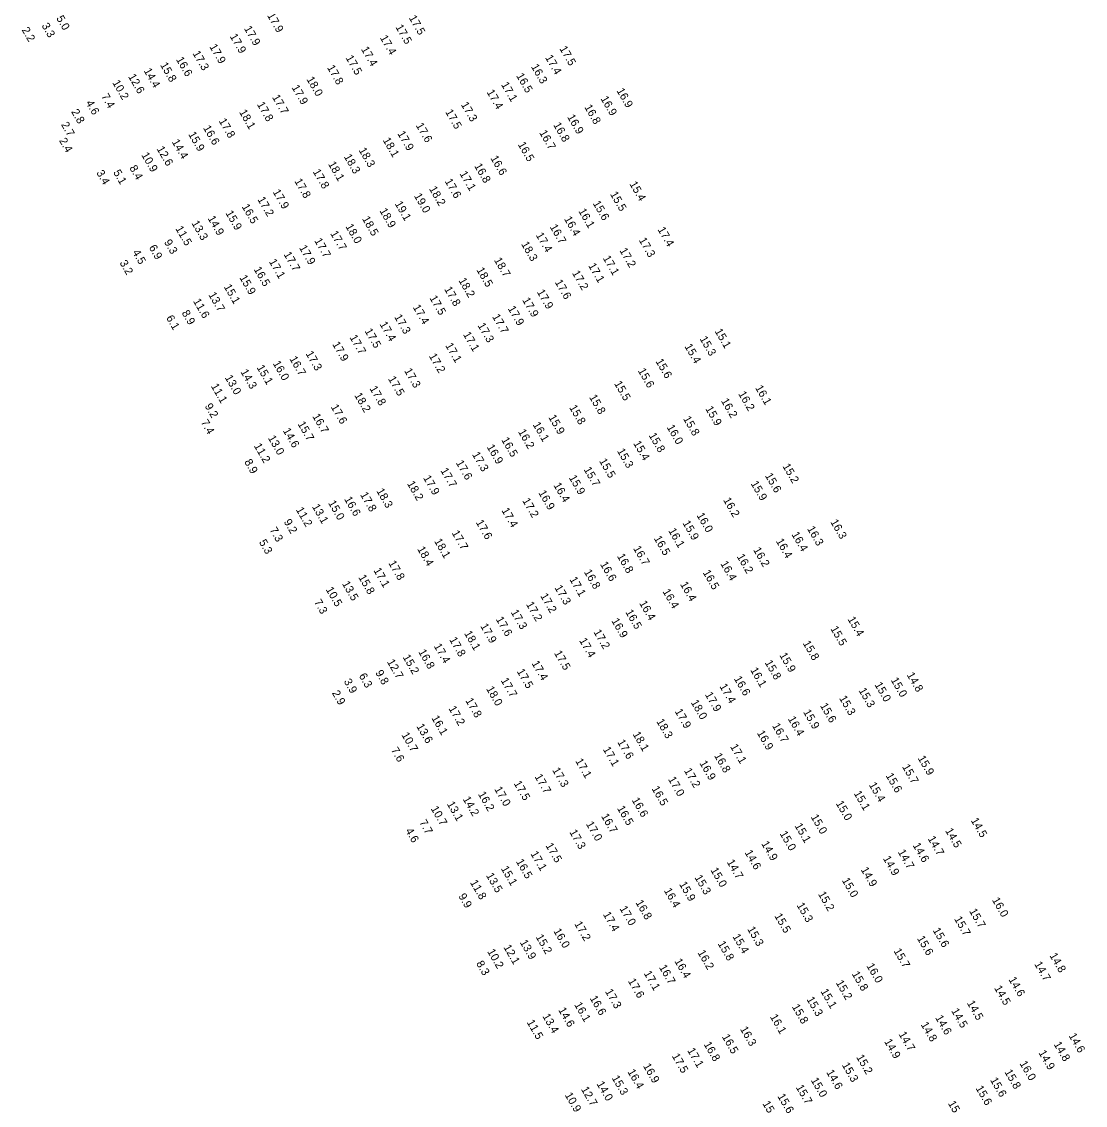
# Model space of a CAD drawing. Extents: x 1023796 to 1112670, y 656573 to 837340.
# Drawn here: x 1033108 to 1033772, y 786685 to 787362 of the extents above; entities that cross this region are included whole.
import ezdxf

# ---------------------------------------------------------------- set-up
doc = ezdxf.new("R2010")
doc.units = 0
doc.layers.add('V-TOPO-SOUN', color=7, linetype='Continuous')

msp = doc.modelspace()

# ---------------------------------------------------------------- texts
at = {"layer": 'V-TOPO-SOUN'}
for s, p in [('5.0', (1033129.4, 787364.09)), ('17.9 ', (1033261.06, 787365.85)), ('17.5 ', (1033349.55, 787364.32)), ('2.2', (1033107.79, 787356.83)), ('3.3', (1033120.22, 787359.49)), ('17.9 ', (1033246.63, 787357.66)), ('17.5 ', (1033341.21, 787358.56)), ('17.9 ', (1033237.75, 787352.79)), ('17.4 ', (1033331.51, 787351.88)), ('17.9 ', (1033225.02, 787346.34)), ('17.4 ', (1033319.74, 787344.75)), ('17.5 ', (1033443.6, 787345.11)), ('16.6 ', (1033204.16, 787338.36)), ('17.3 ', (1033214.51, 787342.13)), ('17.5 ', (1033310.1, 787339.35)), ('17.4 ', (1033434.66, 787339.53)), ('14.4 ', (1033184.01, 787331.28)), ('15.8 ', (1033194.26, 787334.89)), ('17.8 ', (1033298.5, 787333.25)), ('16.3 ', (1033425.85, 787333.86)), ('10.2 ', (1033164.41, 787323.83)), ('12.6 ', (1033174.28, 787327.67)), ('18.0 ', (1033285.63, 787325.99)), ('16.5 ', (1033416.59, 787328.16)), ('7.4', (1033157.54, 787315.34)), ('17.9 ', (1033276.39, 787320.81)), ('17.4 ', (1033398.17, 787317.92)), ('17.1 ', (1033407.17, 787322.61)), ('16.9 ', (1033479.25, 787318.83)), ('4.6', (1033147.83, 787311.19)), ('17.8 ', (1033254.71, 787310.27)), ('17.7 ', (1033264.19, 787314.72)), ('17.3 ', (1033382.06, 787310.14)), ('16.9 ', (1033469.28, 787313.85)), ('2.8', (1033138.72, 787305.65)), ('18.1 ', (1033243.58, 787305.43)), ('17.5 ', (1033372.28, 787305.55)), ('16.8 ', (1033459.17, 787308.54)), ('2.7', (1033132.4, 787297.64)), ('17.8 ', (1033230.87, 787299.92)), ('17.6 ', (1033353.93, 787297.11)), ('16.8 ', (1033439.75, 787297.44)), ('16.9 ', (1033448.46, 787302.39)), ('15.9 ', (1033211.82, 787291.6)), ('16.6 ', (1033221.09, 787295.56)), ('17.9 ', (1033342.43, 787292.01)), ('16.7 ', (1033430.99, 787292.58)), ('2.4', (1033131.18, 787287.67)), ('12.6 ', (1033192.08, 787282.49)), ('14.4 ', (1033201.55, 787286.85)), ('18.1 ', (1033333.28, 787287.94)), ('16.5 ', (1033417.61, 787285.23)), ('10.9 ', (1033182.52, 787278.67)), ('18.3 ', (1033308.99, 787277.6)), ('18.3 ', (1033318.25, 787281.65)), ('16.6 ', (1033400.52, 787276.67)), ('8.4', (1033175.05, 787270.57)), ('18.1 ', (1033299.14, 787273.01)), ('16.8 ', (1033390.4, 787271.81)), ('3.4', (1033154.42, 787267.55)), ('5.1', (1033164.96, 787267.76)), ('17.8 ', (1033278.09, 787262.33)), ('17.8 ', (1033289.58, 787268.22)), ('17.6 ', (1033371.99, 787262.25)), ('17.1 ', (1033381.24, 787266.94)), ('17.9 ', (1033264.55, 787255.58)), ('18.2 ', (1033362.21, 787257.5)), ('15.4 ', (1033487.33, 787260.55)), ('17.2 ', (1033255.02, 787250.91)), ('19.0 ', (1033352.78, 787253.11)), ('15.6 ', (1033464.43, 787248.43)), ('15.5 ', (1033475.23, 787254.2)), ('15.9 ', (1033235.08, 787242.36)), ('16.5 ', (1033245.21, 787246.4)), ('18.9 ', (1033331.23, 787243.81)), ('19.1 ', (1033340.75, 787248.21)), ('16.1 ', (1033455.43, 787243.62)), ('13.3 ', (1033213.87, 787236.06)), ('14.9 ', (1033223.94, 787239.08)), ('18.5 ', (1033320.37, 787238.77)), ('16.4 ', (1033446.48, 787238.72)), ('11.5 ', (1033203.78, 787232.68)), ('17.7 ', (1033300.48, 787229.63)), ('18.0 ', (1033309.99, 787233.99)), ('17.4 ', (1033428.85, 787228.59)), ('16.7 ', (1033437.57, 787233.74)), ('17.4 ', (1033504.91, 787232.08)), ('9.3', (1033196.72, 787224.19)), ('17.7 ', (1033290.53, 787225.11)), ('18.3 ', (1033419.71, 787222.96)), ('17.3 ', (1033493.17, 787225.45)), ('4.5', (1033176.9, 787217.85)), ('6.9', (1033187.22, 787220.83)), ('17.7 ', (1033271.38, 787216.61)), ('17.9 ', (1033281.03, 787220.73)), ('17.2 ', (1033481.09, 787218.99)), ('3.2', (1033168.94, 787211.27)), ('17.1 ', (1033262.18, 787212.05)), ('18.7 ', (1033402.76, 787212.98)), ('17.1 ', (1033461.58, 787209.52)), ('17.1 ', (1033470.73, 787214.2)), ('15.9 ', (1033243.76, 787202.05)), ('16.5 ', (1033252.7, 787207.23)), ('18.5 ', (1033391.78, 787206.83)), ('17.2 ', (1033451.47, 787204.9)), ('15.1 ', (1033234.01, 787196.3)), ('17.8 ', (1033371.64, 787194.84)), ('18.2 ', (1033380.57, 787200.26)), ('17.6 ', (1033440.72, 787199.18)), ('11.6 ', (1033214.85, 787187.33)), ('13.7 ', (1033224.39, 787191.35)), ('17.5 ', (1033362.45, 787189.3)), ('17.9 ', (1033420.39, 787188.01)), ('17.9 ', (1033429.52, 787193.05)), ('17.4 ', (1033352.04, 787183.56)), ('17.9 ', (1033411.34, 787182.73)), ('6.1', (1033198, 787176.88)), ('8.9', (1033207.73, 787179.99)), ('17.3 ', (1033340.44, 787177.48)), ('17.7 ', (1033401.58, 787177.66)), ('17.5 ', (1033321.96, 787168.69)), ('17.4 ', (1033331.32, 787172.94)), ('17.3 ', (1033392.49, 787172.15)), ('15.1 ', (1033540.55, 787168.56)), ('17.9 ', (1033301.73, 787160.41)), ('17.7 ', (1033312.55, 787164.69)), ('17.1 ', (1033383.41, 787166.56)), ('15.3 ', (1033531.18, 787163.81)), ('17.3 ', (1033285.11, 787154.56)), ('17.1 ', (1033372.34, 787159.62)), ('15.4 ', (1033521.71, 787159.05)), ('16.0 ', (1033264.6, 787148.42)), ('16.7 ', (1033274.99, 787151.33)), ('17.2 ', (1033362.07, 787153.07)), ('15.6 ', (1033503.62, 787149.76)), ('14.3 ', (1033244.44, 787143.18)), ('15.1 ', (1033254.56, 787145.88)), ('17.3 ', (1033346.66, 787143.82)), ('15.6 ', (1033492.59, 787143.85)), ('11.1 ', (1033225.98, 787134.24)), ('13.0 ', (1033234.66, 787139.57)), ('17.5 ', (1033336.59, 787138.82)), ('15.5 ', (1033477.76, 787135.84)), ('16.1 ', (1033565.82, 787133.18)), ('18.2 ', (1033315.51, 787128.52)), ('17.8 ', (1033325.04, 787132.74)), ('15.8 ', (1033462.15, 787127.35)), ('16.2 ', (1033555.27, 787129.42)), ('9.2', (1033222.12, 787121.8)), ('17.6 ', (1033300.82, 787121.24)), ('15.8 ', (1033449.7, 787120.9)), ('15.9 ', (1033534.71, 787120.14)), ('16.2 ', (1033544.5, 787125.03)), ('16.7 ', (1033289.29, 787115.41)), ('15.9 ', (1033436.7, 787114.76)), ('15.8 ', (1033520.83, 787113.89)), ('7.4', (1033219.69, 787111.68)), ('14.6 ', (1033270.89, 787106.46)), ('15.7 ', (1033280.12, 787110.61)), ('16.1 ', (1033426.94, 787110.22)), ('16.0 ', (1033510.62, 787108.53)), ('13.0 ', (1033261.56, 787101.87)), ('16.5 ', (1033407.32, 787100.68)), ('16.2 ', (1033417.77, 787105.74)), ('15.8 ', (1033499.33, 787103.49)), ('11.2 ', (1033252.82, 787096.92)), ('16.9 ', (1033398.22, 787096.22)), ('15.3 ', (1033479.59, 787093.72)), ('15.4 ', (1033489.69, 787098.49)), ('8.9', (1033246.81, 787086.94)), ('17.6 ', (1033378.93, 787086.35)), ('17.3 ', (1033389.06, 787091.55)), ('15.5 ', (1033468.39, 787087.48)), ('17.7 ', (1033369.31, 787081.51)), ('15.7 ', (1033458.76, 787082.17)), ('15.2 ', (1033582.9, 787084.24)), ('18.2 ', (1033348.43, 787073.37)), ('17.9 ', (1033358.5, 787076.9)), ('16.4 ', (1033439.87, 787072.35)), ('15.9 ', (1033449.47, 787077.08)), ('15.9 ', (1033563.05, 787073.38)), ('15.6 ', (1033571.94, 787078.33)), ('17.8 ', (1033319.16, 787066.45)), ('18.3 ', (1033329.29, 787068.78)), ('16.9 ', (1033430.46, 787067.57)), ('13.1 ', (1033289.09, 787058.98)), ('15.0 ', (1033299.17, 787061.25)), ('16.6 ', (1033309.19, 787063.66)), ('17.2 ', (1033420.41, 787062.71)), ('16.2 ', (1033545.86, 787063.05)), ('11.2 ', (1033279.02, 787057.06)), ('17.4 ', (1033407.42, 787056.62)), ('16.0 ', (1033529.25, 787053.54)), ('9.2', (1033271.48, 787049.5)), ('17.6 ', (1033391.39, 787049.14)), ('15.9 ', (1033520.47, 787048.69)), ('16.3 ', (1033598.26, 787045.17)), ('16.3 ', (1033612.78, 787049.41)), ('7.3', (1033262.62, 787044.44)), ('17.7 ', (1033376.35, 787042.54)), ('16.5 ', (1033502.54, 787039.16)), ('16.1 ', (1033511.6, 787043.93)), ('16.4 ', (1033588.52, 787041.61)), ('5.3', (1033255.98, 787036.78)), ('18.4 ', (1033354.8, 787032.49)), ('18.1 ', (1033365.37, 787037.4)), ('16.7 ', (1033489.65, 787032.85)), ('16.2 ', (1033564.59, 787031.95)), ('16.4 ', (1033578.78, 787037.42)), ('16.8 ', (1033479.56, 787028)), ('16.2 ', (1033554.34, 787027.81)), ('17.1 ', (1033327.46, 787019.15)), ('17.8 ', (1033336.77, 787023.69)), ('16.8 ', (1033458.94, 787018.12)), ('16.6 ', (1033468.99, 787023)), ('16.4 ', (1033544.09, 787023.37)), ('15.8 ', (1033318.04, 787014.81)), ('17.1 ', (1033449.86, 787013.51)), ('16.5 ', (1033533.11, 787017.79)), ('10.5 ', (1033297.68, 787007.21)), ('13.5 ', (1033307.85, 787010.82)), ('17.3 ', (1033440.53, 787008.32)), ('16.4 ', (1033508, 787005.93)), ('16.4 ', (1033518.96, 787010.46)), ('7.3', (1033290.36, 786999.36)), ('17.2 ', (1033422.74, 786997.95)), ('17.2 ', (1033431.63, 787003.2)), ('16.4 ', (1033493.42, 786998.62)), ('17.3 ', (1033413.21, 786992.99)), ('16.5 ', (1033484.76, 786993.08)), ('17.9 ', (1033394.17, 786984.34)), ('17.6 ', (1033403.89, 786988.62)), ('16.9 ', (1033476.04, 786987.65)), ('15.4 ', (1033623.55, 786988.65)), ('18.1 ', (1033384.1, 786979.81)), ('17.2 ', (1033464.87, 786980.62)), ('15.5 ', (1033612.81, 786982.71)), ('17.4 ', (1033365.15, 786971.82)), ('17.8 ', (1033374.8, 786975.88)), ('17.4 ', (1033455.92, 786975.31)), ('15.8 ', (1033595.57, 786973.6)), ('15.2 ', (1033345.73, 786964.94)), ('16.8 ', (1033355.49, 786968.22)), ('17.5 ', (1033440.25, 786967.48)), ('15.9 ', (1033580.97, 786966.15)), ('12.7 ', (1033335.91, 786961.99)), ('17.4 ', (1033426.23, 786961.07)), ('15.8 ', (1033571.82, 786961.5)), ('6.3', (1033318.33, 786953.22)), ('9.8', (1033328.66, 786955.2)), ('17.7 ', (1033406.95, 786950.4)), ('17.5 ', (1033416.97, 786956.05)), ('16.6 ', (1033552.54, 786951.49)), ('16.1 ', (1033562.77, 786956.88)), ('15.0 ', (1033650.5, 786950.62)), ('14.8 ', (1033660.48, 786953.85)), ('3.9', (1033308.93, 786949.76)), ('18.0 ', (1033397.83, 786945.16)), ('17.4 ', (1033543.51, 786946.7)), ('15.3 ', (1033630.42, 786944.13)), ('15.0 ', (1033640.37, 786947.71)), ('2.9', (1033301.54, 786942.49)), ('17.8 ', (1033384.88, 786937.8)), ('17.9 ', (1033534.47, 786941.54)), ('15.3 ', (1033618.27, 786939.27)), ('17.2 ', (1033374.36, 786932.82)), ('17.9 ', (1033515.6, 786931.08)), ('18.0 ', (1033525.64, 786936.64)), ('15.9 ', (1033595.79, 786930.65)), ('15.6 ', (1033606.32, 786934.66)), ('16.1 ', (1033363.68, 786926.9)), ('18.3 ', (1033504.12, 786924.8)), ('16.4 ', (1033586.23, 786926.41)), ('13.6 ', (1033354.28, 786921.72)), ('18.1 ', (1033489.35, 786916.8)), ('16.9 ', (1033566.92, 786917.55)), ('16.7 ', (1033576.4, 786922.1)), ('10.7 ', (1033344.98, 786916.35)), ('17.6 ', (1033479.74, 786911.88)), ('7.6', (1033338.38, 786906.9)), ('17.1 ', (1033470.72, 786907.38)), ('16.8 ', (1033540.19, 786903.38)), ('17.1 ', (1033550.21, 786909.04)), ('17.1 ', (1033453.5, 786900.04)), ('16.9 ', (1033531.03, 786898.72)), ('15.7 ', (1033657.59, 786896.43)), ('15.9 ', (1033667.35, 786901.81)), ('17.7 ', (1033428.09, 786890.3)), ('17.3 ', (1033439.1, 786894.36)), ('17.2 ', (1033521.39, 786894.01)), ('15.6 ', (1033647.33, 786890.9)), ('17.5 ', (1033415.05, 786886.06)), ('16.5 ', (1033501.17, 786882.77)), ('17.0 ', (1033511.46, 786888.66)), ('15.4 ', (1033636.81, 786885.16)), ('14.2 ', (1033383.21, 786876.29)), ('16.2 ', (1033392.77, 786879.35)), ('17.0 ', (1033402.92, 786882.45)), ('15.1 ', (1033627.37, 786879.84)), ('10.7 ', (1033363.26, 786870.29)), ('13.1 ', (1033373.31, 786873.2)), ('16.5 ', (1033479.59, 786870.49)), ('16.6 ', (1033488.73, 786875.64)), ('15.0 ', (1033616.14, 786873.58)), ('7.7', (1033356.03, 786861.7)), ('16.7 ', (1033469.63, 786865.56)), ('15.0 ', (1033600.55, 786865.09)), ('14.5 ', (1033700.45, 786862.94)), ('4.6', (1033347.38, 786856.48)), ('17.3 ', (1033449.8, 786855.64)), ('17.0 ', (1033460.15, 786860.72)), ('15.1 ', (1033590.45, 786859.59)), ('14.5 ', (1033684.49, 786856.51)), ('15.0 ', (1033581.13, 786854.67)), ('14.7 ', (1033673.56, 786851.55)), ('17.1 ', (1033425.51, 786842.1)), ('17.5 ', (1033434.91, 786847.24)), ('14.6 ', (1033559.25, 786842.85)), ('14.9 ', (1033569.66, 786848.4)), ('14.7 ', (1033654.91, 786843.18)), ('14.6 ', (1033664.2, 786847.37)), ('16.5 ', (1033416.45, 786837.23)), ('14.7 ', (1033548.11, 786836.91)), ('14.9 ', (1033645.62, 786839.15)), ('15.1 ', (1033407.07, 786832.83)), ('15.0 ', (1033537.94, 786831.88)), ('14.9 ', (1033631.75, 786832.18)), ('11.8 ', (1033387.8, 786824.16)), ('13.5 ', (1033397.78, 786828.51)), ('15.9 ', (1033518.36, 786823.09)), ('15.3 ', (1033527.99, 786827.25)), ('15.0 ', (1033619.96, 786825.52)), ('9.9', (1033380.54, 786815.64)), ('16.4 ', (1033508.86, 786819.09)), ('15.2 ', (1033605.1, 786816.93)), ('16.8 ', (1033491.12, 786811.62)), ('15.3 ', (1033591.72, 786809.96)), ('16.0 ', (1033713.71, 786813.22)), ('17.4 ', (1033470.79, 786804.24)), ('17.0 ', (1033481.13, 786807.89)), ('15.5 ', (1033577.85, 786803.25)), ('15.7 ', (1033699.46, 786806.27)), ('17.2 ', (1033452.9, 786798.29)), ('15.3 ', (1033560.88, 786795.03)), ('15.7 ', (1033690.09, 786801.38)), ('15.2 ', (1033428.77, 786790.13)), ('16.0 ', (1033439.84, 786793.84)), ('15.4 ', (1033551.66, 786790.42)), ('15.6 ', (1033666.87, 786789.23)), ('15.6 ', (1033676.69, 786794.28)), ('12.1 ', (1033408.66, 786783.69)), ('13.9 ', (1033418.87, 786786.75)), ('15.8 ', (1033542.42, 786785.94)), ('15.7 ', (1033652.27, 786781.39)), ('10.2 ', (1033398.54, 786781.01)), ('16.4 ', (1033515.4, 786775.02)), ('16.2 ', (1033529.84, 786780.34)), ('14.8 ', (1033749.61, 786778.55)), ('8.3', (1033391.57, 786773.55)), ('16.7 ', (1033505.78, 786771.17)), ('16.0 ', (1033635.32, 786772.07)), ('14.7 ', (1033740.12, 786773.15)), ('17.6 ', (1033486.38, 786762.59)), ('17.1 ', (1033496.3, 786767.36)), ('15.2 ', (1033616.16, 786761.52)), ('15.8 ', (1033626.16, 786767.05)), ('14.6 ', (1033724.03, 786763.56)), ('17.3 ', (1033472.11, 786756.04)), ('15.1 ', (1033606.64, 786756.12)), ('14.5 ', (1033715.08, 786758.18)), ('16.1 ', (1033452.86, 786747.79)), ('16.6 ', (1033462.53, 786751.84)), ('15.3 ', (1033597.9, 786751.2)), ('14.5 ', (1033698.05, 786748.81)), ('13.4 ', (1033432.97, 786740.62)), ('14.6 ', (1033442.87, 786744.5)), ('15.8 ', (1033588.77, 786746.54)), ('14.5 ', (1033688.26, 786743.97)), ('11.5 ', (1033423.2, 786736.81)), ('16.1 ', (1033575.07, 786740.24)), ('14.8 ', (1033669.22, 786735.39)), ('14.6 ', (1033678.28, 786739.65)), ('16.5 ', (1033545.06, 786727.79)), ('16.3 ', (1033556.38, 786732.61)), ('14.7 ', (1033655.42, 786729.38)), ('14.6 ', (1033761.59, 786728.42)), ('16.8 ', (1033533.69, 786723.07)), ('14.9 ', (1033646.37, 786724.81)), ('14.8 ', (1033752.24, 786723.09)), ('17.5 ', (1033513.8, 786715.75)), ('17.1 ', (1033523.45, 786719.2)), ('15.2 ', (1033628.94, 786715.01)), ('14.9 ', (1033742.74, 786717.77)), ('16.9 ', (1033495.82, 786709.51)), ('15.3 ', (1033619.98, 786710.11)), ('16.0 ', (1033730.93, 786711.06)), ('15.3 ', (1033476.26, 786702.02)), ('16.4 ', (1033486.09, 786705.9)), ('15.0 ', (1033600.57, 786700.64)), ('14.6 ', (1033610.22, 786705.59)), ('15.6 ', (1033712.54, 786700.76)), ('15.8 ', (1033721.51, 786705.77)), ('12.7 ', (1033457.08, 786695)), ('14.0 ', (1033466.77, 786698.35)), ('15.7 ', (1033591.22, 786696.19)), ('15.6 ', (1033703.48, 786695.62)), ('10.9 ', (1033446.95, 786691.35)), ('15.6 ', (1033579.73, 786690.59)), ('15.8 ', (1033570.38, 786686.02)), ('15.3 ', (1033686.21, 786686.14))]:
    msp.add_text(s, height=5, rotation=300, dxfattribs=at).set_placement(p)

doc.saveas('drawing.dxf')
